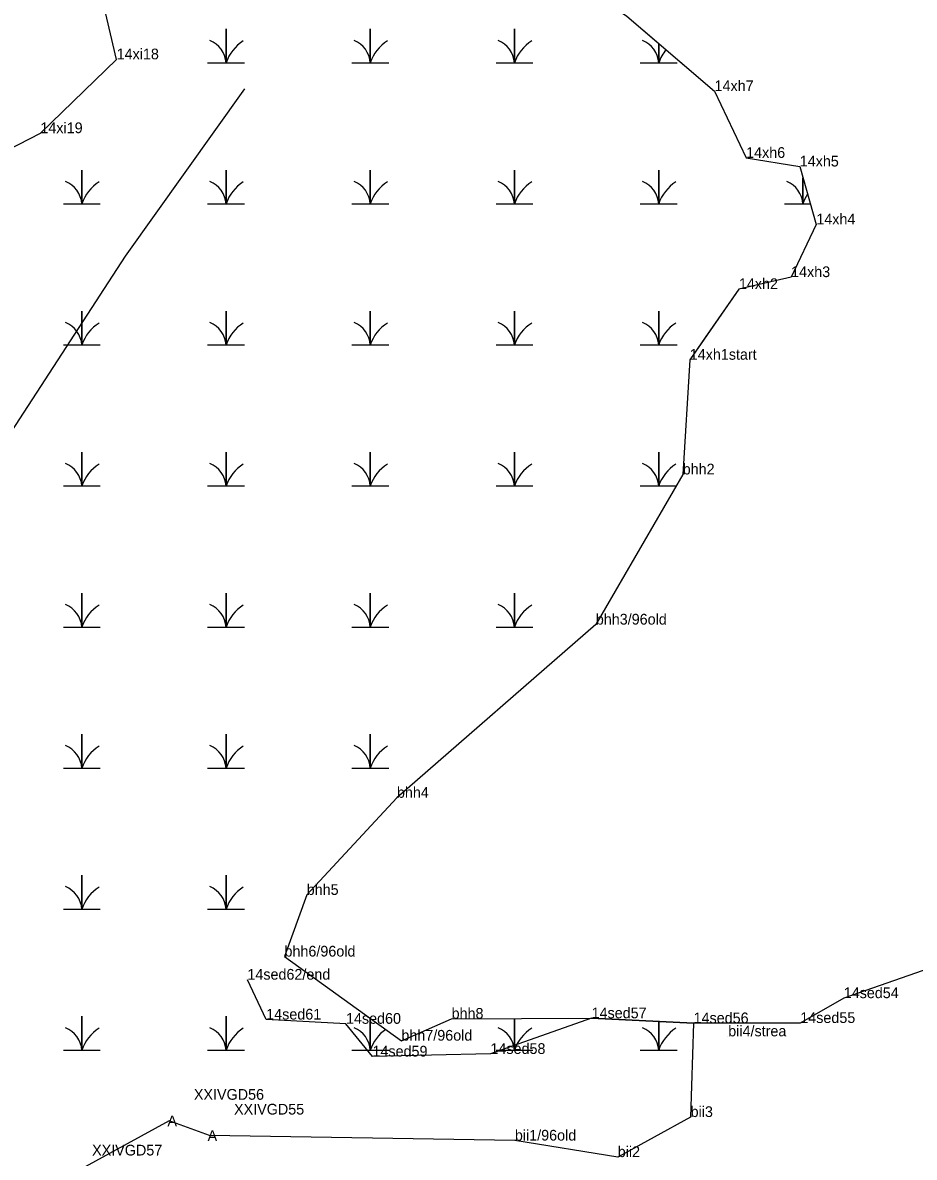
# Model space of a CAD drawing. Extents: x 2072529 to 2268796, y 436423 to 470406.
# Drawn here: x 2264396 to 2264811, y 442700 to 443229 of the extents above; entities that cross this region are included whole.
import ezdxf

# ---------------------------------------------------------------- set-up
doc = ezdxf.new("R2010")
doc.units = 0
for name, color, linetype in [('Exist Environmental Wetland Boundary', 7, 'Continuous'), ('Exist Environmental Wetland Boundary Cogo Comment', 7, 'Continuous'), ('Exist Hydro Jurisdictional Stream or Body of Water NEU Mitigable', 7, 'Continuous'), ('Exist Hydro Jurisdictional Stream or Body of Water NEU Mitigable Cogo Comment', 7, 'Continuous'), ('Exist Hydro Swamp or Marsh', 7, 'Continuous'), ('Old_Level_20', 7, 'Continuous')]:
    doc.layers.add(name, color=color, linetype=linetype)

msp = doc.modelspace()

# ---------------------------------------------------------------- linework, layer by layer
at = {"layer": 'Exist Environmental Wetland Boundary'}
for p, q in [((2264729.53, 443105.02), (2264713.83, 443082.43)), ((2264729.53, 443105.02), (2264713.83, 443082.43)), ((2264729.53, 443105.02), (2264729.53, 443105.02)), ((2264729.53, 443105.02), (2264729.53, 443105.02)), ((2264706.61, 443072.05), (2264703.32, 443018.54)), ((2264703.32, 443018.54), (2264703.32, 443018.54)), ((2264703.32, 443018.54), (2264703.32, 443018.54)), ((2264660.84, 442764.83), (2264660.84, 442764.83)), ((2264660.84, 442764.83), (2264708.4, 442762.51)), ((2264660.84, 442764.83), (2264660.84, 442764.83)), ((2264660.84, 442764.83), (2264708.4, 442762.51)), ((2264625.06, 442707.78), (2264482.6, 442710.08)), ((2264625.06, 442707.78), (2264625.06, 442707.78)), ((2264625.06, 442707.78), (2264625.06, 442707.78))]:
    msp.add_line(p, q, dxfattribs=at)
for points in [[(2264223.31, 443170.74), (2264357.83, 443154.1), (2264403.79, 443177.74), (2264439.35, 443212.19), (2264430.87, 443248.17), (2264398.35, 443264.38), (2264370.42, 443270.46), (2264357.87, 443292.26), (2264333.71, 443322.37), (2264312.34, 443343.4), (2264304.56, 443368.55), (2264308.04, 443398.3), (2264300.86, 443421.03), (2264327.73, 443389.13), (2264364.33, 443371.38), (2264390.73, 443345.82), (2264428.47, 443333.26), (2264464.16, 443339.25), (2264504.52, 443332.09), (2264544.3, 443311.82), (2264566.12, 443299.38), (2264576.72, 443291.89)], [(2264576.72, 443291.89), (2264629.57, 443265.14), (2264677.27, 443232.29), (2264718.18, 443197.36), (2264732.9, 443166.21), (2264757.9, 443162.2), (2264765.63, 443135.17), (2264753.88, 443110.59), (2264729.53, 443105.02), (2264706.61, 443072.05)], [(2264684.77, 443225.89), (2264718.18, 443197.36), (2264732.9, 443166.21), (2264757.9, 443162.2), (2264765.63, 443135.17), (2264753.88, 443110.59), (2264729.53, 443105.02)], [(2264684.77, 443225.89), (2264718.18, 443197.36), (2264732.9, 443166.21), (2264757.9, 443162.2), (2264765.63, 443135.17), (2264753.88, 443110.59), (2264729.53, 443105.02)], [(2264713.83, 443082.43), (2264706.61, 443072.05), (2264703.32, 443018.54)], [(2264713.83, 443082.43), (2264706.61, 443072.05), (2264703.32, 443018.54)], [(2264703.32, 443018.54), (2264662.81, 442948.51), (2264570.06, 442867.71), (2264527.99, 442822.39), (2264517.63, 442793.64), (2264572.14, 442754.39), (2264595.55, 442764.62), (2264660.84, 442764.83)], [(2264703.32, 443018.54), (2264662.81, 442948.51), (2264570.06, 442867.71), (2264527.99, 442822.39), (2264517.63, 442793.64), (2264572.14, 442754.39), (2264595.55, 442764.62), (2264660.84, 442764.83)], [(2264708.4, 442762.51), (2264707, 442718.77), (2264673.03, 442700.08), (2264625.06, 442707.78)], [(2264708.4, 442762.51), (2264707, 442718.77), (2264673.03, 442700.08), (2264625.06, 442707.78)], [(2264482.6, 442710.08), (2264463.87, 442716.97), (2264416.41, 442690.98), (2264411.99, 442670.74), (2264404.35, 442642.44), (2264394.93, 442613.58), (2264355.12, 442625.18), (2264311.19, 442631.38), (2264256.71, 442628.32), (2264237.03, 442538.93), (2264188.47, 442538.55), (2264117.97, 442540.24), (2264079.97, 442475.21), (2264007.54, 442425.75), (2263930.27, 442373.75)]]:
    msp.add_lwpolyline(points, dxfattribs=at)
at = {"layer": 'Exist Hydro Jurisdictional Stream or Body of Water NEU Mitigable'}
for points in [[(2264498.91, 443198.38), (2264443.26, 443120.42), (2264356.45, 442986.77), (2264249.6, 442922.17), (2264209.53, 442888.76), (2264158.34, 442862.03), (2264051.49, 442786.29), (2263986.94, 442728.38), (2263946.87, 442708.33)], [(2264831.95, 442792.83), (2264778.41, 442774.22), (2264758.15, 442762.63), (2264708.4, 442762.51), (2264660.84, 442764.83), (2264613.67, 442748.2), (2264558.65, 442746.99), (2264546.3, 442762.27), (2264509.1, 442764.24), (2264500.33, 442782.84)]]:
    msp.add_lwpolyline(points, dxfattribs=at)
at = {"layer": 'Exist Hydro Swamp or Marsh'}
for points in [[(2264481.79, 443210.57), (2264490.39, 443210.57), (2264490.39, 443226.35), (2264490.39, 443210.57), (2264498.99, 443210.57)], [(2264549.04, 443210.57), (2264557.64, 443210.57), (2264557.64, 443226.35), (2264557.64, 443210.57), (2264566.24, 443210.57)], [(2264616.29, 443210.57), (2264624.89, 443210.57), (2264624.89, 443226.35), (2264624.89, 443210.57), (2264633.49, 443210.57)], [(2264683.54, 443210.57), (2264692.14, 443210.57), (2264692.14, 443219.6)], [(2264692.14, 443219.6), (2264692.14, 443210.57), (2264700.74, 443210.57)], [(2264414.54, 443144.77), (2264423.14, 443144.77), (2264423.14, 443160.55), (2264423.14, 443144.77), (2264431.74, 443144.77)], [(2264481.79, 443144.77), (2264490.39, 443144.77), (2264490.39, 443160.55), (2264490.39, 443144.77), (2264498.99, 443144.77)], [(2264549.04, 443144.77), (2264557.64, 443144.77), (2264557.64, 443160.55), (2264557.64, 443144.77), (2264566.24, 443144.77)], [(2264616.29, 443144.77), (2264624.89, 443144.77), (2264624.89, 443160.55), (2264624.89, 443144.77), (2264633.49, 443144.77)], [(2264683.54, 443144.77), (2264692.14, 443144.77), (2264692.14, 443160.55), (2264692.14, 443144.77), (2264700.74, 443144.77)], [(2264750.79, 443144.77), (2264759.39, 443144.77), (2264759.39, 443156.97)], [(2264759.39, 443156.97), (2264759.39, 443144.77), (2264762.88, 443144.77)], [(2264414.54, 443078.97), (2264423.14, 443078.97), (2264423.14, 443094.75), (2264423.14, 443078.97), (2264431.74, 443078.97)], [(2264481.79, 443078.97), (2264490.39, 443078.97), (2264490.39, 443094.75), (2264490.39, 443078.97), (2264498.99, 443078.97)], [(2264549.04, 443078.97), (2264557.64, 443078.97), (2264557.64, 443094.75), (2264557.64, 443078.97), (2264566.24, 443078.97)], [(2264616.29, 443078.97), (2264624.89, 443078.97), (2264624.89, 443094.75), (2264624.89, 443078.97), (2264633.49, 443078.97)], [(2264683.54, 443078.97), (2264692.14, 443078.97), (2264692.14, 443094.75), (2264692.14, 443078.97), (2264700.74, 443078.97)], [(2264414.54, 443013.17), (2264423.14, 443013.17), (2264423.14, 443028.95), (2264423.14, 443013.17), (2264431.74, 443013.17)], [(2264481.79, 443013.17), (2264490.39, 443013.17), (2264490.39, 443028.95), (2264490.39, 443013.17), (2264498.99, 443013.17)], [(2264549.04, 443013.17), (2264557.64, 443013.17), (2264557.64, 443028.95), (2264557.64, 443013.17), (2264566.24, 443013.17)], [(2264616.29, 443013.17), (2264624.89, 443013.17), (2264624.89, 443028.95), (2264624.89, 443013.17), (2264633.49, 443013.17)], [(2264683.54, 443013.17), (2264692.14, 443013.17), (2264692.14, 443028.95), (2264692.14, 443013.17), (2264700.21, 443013.17)], [(2264414.54, 442947.37), (2264423.14, 442947.37), (2264423.14, 442963.15), (2264423.14, 442947.37), (2264431.74, 442947.37)], [(2264481.79, 442947.37), (2264490.39, 442947.37), (2264490.39, 442963.15), (2264490.39, 442947.37), (2264498.99, 442947.37)], [(2264549.04, 442947.37), (2264557.64, 442947.37), (2264557.64, 442963.15), (2264557.64, 442947.37), (2264566.24, 442947.37)], [(2264616.29, 442947.37), (2264624.89, 442947.37), (2264624.89, 442963.15), (2264624.89, 442947.37), (2264633.49, 442947.37)], [(2264414.54, 442881.57), (2264423.14, 442881.57), (2264423.14, 442897.35), (2264423.14, 442881.57), (2264431.74, 442881.57)], [(2264481.79, 442881.57), (2264490.39, 442881.57), (2264490.39, 442897.35), (2264490.39, 442881.57), (2264498.99, 442881.57)], [(2264549.04, 442881.57), (2264557.64, 442881.57), (2264557.64, 442897.35), (2264557.64, 442881.57), (2264566.24, 442881.57)], [(2264414.54, 442815.77), (2264423.14, 442815.77), (2264423.14, 442831.55), (2264423.14, 442815.77), (2264431.74, 442815.77)], [(2264481.79, 442815.77), (2264490.39, 442815.77), (2264490.39, 442831.55), (2264490.39, 442815.77), (2264498.99, 442815.77)], [(2264414.54, 442749.97), (2264423.14, 442749.97), (2264423.14, 442765.75), (2264423.14, 442749.97), (2264431.74, 442749.97)], [(2264481.79, 442749.97), (2264490.39, 442749.97), (2264490.39, 442765.75), (2264490.39, 442749.97), (2264498.99, 442749.97)], [(2264549.04, 442749.97), (2264557.64, 442749.97), (2264557.64, 442764.83)], [(2264557.64, 442764.83), (2264557.64, 442749.97), (2264566.24, 442749.97)], [(2264616.29, 442749.97), (2264624.89, 442749.97), (2264624.89, 442764.71)], [(2264624.89, 442764.71), (2264624.89, 442749.97), (2264633.49, 442749.97)], [(2264683.54, 442749.97), (2264692.14, 442749.97), (2264692.14, 442763.3)], [(2264692.14, 442763.3), (2264692.14, 442749.97), (2264700.74, 442749.97)]]:
    msp.add_lwpolyline(points, dxfattribs=at)
for centre, radius, start, end in [((2264478.12, 443209.68), 12.3, 4.1403, 67.535), ((2264508.63, 443204.51), 19.22, 122.1274, 161.6222), ((2264545.37, 443209.68), 12.3, 4.1403, 67.535), ((2264575.88, 443204.51), 19.22, 122.1274, 161.6222), ((2264612.62, 443209.68), 12.3, 4.1403, 67.535), ((2264643.13, 443204.51), 19.22, 122.1274, 161.6222), ((2264679.87, 443209.68), 12.3, 4.1403, 67.535), ((2264710.38, 443204.51), 19.22, 140.6165, 161.6222), ((2264410.87, 443143.88), 12.3, 4.1403, 67.535), ((2264441.38, 443138.71), 19.22, 122.1274, 161.6222), ((2264478.12, 443143.88), 12.3, 4.1403, 67.535), ((2264508.63, 443138.71), 19.22, 122.1274, 161.6222), ((2264545.37, 443143.88), 12.3, 4.1403, 67.535), ((2264575.88, 443138.71), 19.22, 122.1274, 161.6222), ((2264612.62, 443143.88), 12.3, 4.1403, 67.535), ((2264643.13, 443138.71), 19.22, 122.1274, 161.6222), ((2264679.87, 443143.88), 12.3, 4.1403, 67.535), ((2264710.38, 443138.71), 19.22, 122.1274, 161.6222), ((2264747.12, 443143.88), 12.3, 4.1403, 67.535), ((2264777.63, 443138.71), 19.22, 146.5823, 161.6222), ((2264410.87, 443078.08), 12.3, 4.1403, 67.535), ((2264478.12, 443078.08), 12.3, 4.1403, 67.535), ((2264545.37, 443078.08), 12.3, 4.1403, 67.535), ((2264612.62, 443078.08), 12.3, 4.1403, 67.535), ((2264679.87, 443078.08), 12.3, 4.1403, 67.535), ((2264441.38, 443072.91), 19.22, 122.1274, 161.6222), ((2264508.63, 443072.91), 19.22, 122.1274, 161.6222), ((2264575.88, 443072.91), 19.22, 122.1274, 161.6222), ((2264643.13, 443072.91), 19.22, 122.1274, 161.6222), ((2264710.38, 443072.91), 19.22, 122.1274, 161.6222), ((2264410.87, 443012.28), 12.3, 4.1403, 67.535), ((2264441.38, 443007.11), 19.22, 122.1274, 161.6222), ((2264478.12, 443012.28), 12.3, 4.1403, 67.535), ((2264508.63, 443007.11), 19.22, 122.1274, 161.6222), ((2264545.37, 443012.28), 12.3, 4.1403, 67.535), ((2264575.88, 443007.11), 19.22, 122.1274, 161.6222), ((2264612.62, 443012.28), 12.3, 4.1403, 67.535), ((2264643.13, 443007.11), 19.22, 122.1274, 161.6222), ((2264679.87, 443012.28), 12.3, 4.1403, 67.535), ((2264710.38, 443007.11), 19.22, 122.1274, 161.6222), ((2264410.87, 442946.48), 12.3, 4.1403, 67.535), ((2264441.38, 442941.31), 19.22, 122.1274, 161.6222), ((2264478.12, 442946.48), 12.3, 4.1403, 67.535), ((2264508.63, 442941.31), 19.22, 122.1274, 161.6222), ((2264545.37, 442946.48), 12.3, 4.1403, 67.535), ((2264575.88, 442941.31), 19.22, 122.1274, 161.6222), ((2264612.62, 442946.48), 12.3, 4.1403, 67.535), ((2264643.13, 442941.31), 19.22, 122.1274, 161.6222), ((2264410.87, 442880.68), 12.3, 4.1403, 67.535), ((2264441.38, 442875.51), 19.22, 122.1274, 161.6222), ((2264478.12, 442880.68), 12.3, 4.1403, 67.535), ((2264508.63, 442875.51), 19.22, 122.1274, 161.6222), ((2264545.37, 442880.68), 12.3, 4.1403, 67.535), ((2264575.88, 442875.51), 19.22, 122.1274, 161.6222), ((2264410.87, 442814.88), 12.3, 4.1403, 67.535), ((2264441.38, 442809.71), 19.22, 122.1274, 161.6222), ((2264478.12, 442814.88), 12.3, 4.1403, 67.535), ((2264508.63, 442809.71), 19.22, 122.1274, 161.6222), ((2264410.87, 442749.08), 12.3, 4.1403, 67.535), ((2264441.38, 442743.91), 19.22, 122.1274, 161.6222), ((2264478.12, 442749.08), 12.3, 4.1403, 67.535), ((2264508.63, 442743.91), 19.22, 122.1274, 161.6222), ((2264545.37, 442749.08), 12.3, 4.1403, 67.535), ((2264575.88, 442743.91), 19.22, 125.0508, 161.6222), ((2264612.62, 442749.08), 12.3, 4.1403, 67.535), ((2264643.13, 442743.91), 19.22, 122.1274, 161.6222), ((2264679.87, 442749.08), 12.3, 4.1403, 67.535), ((2264710.38, 442743.91), 19.22, 122.1274, 161.6222)]:
    msp.add_arc(centre, radius, start, end, dxfattribs=at)
at = {"layer": 'Old_Level_20'}
for p, q in [((2264439.35, 443212.19), (2264439.35, 443212.19)), ((2264718.18, 443197.36), (2264718.18, 443197.36)), ((2264403.79, 443177.74), (2264403.79, 443177.74)), ((2264732.9, 443166.21), (2264732.9, 443166.21)), ((2264757.9, 443162.2), (2264757.9, 443162.2)), ((2264765.63, 443135.17), (2264765.63, 443135.17)), ((2264753.88, 443110.59), (2264753.88, 443110.59)), ((2264729.53, 443105.02), (2264729.53, 443105.02)), ((2264706.61, 443072.05), (2264706.61, 443072.05)), ((2264703.32, 443018.54), (2264703.32, 443018.54)), ((2264662.81, 442948.51), (2264662.81, 442948.51)), ((2264570.06, 442867.71), (2264570.06, 442867.71)), ((2264527.99, 442822.39), (2264527.99, 442822.39)), ((2264517.63, 442793.64), (2264517.63, 442793.64)), ((2264500.33, 442782.84), (2264500.33, 442782.84)), ((2264778.41, 442774.22), (2264778.41, 442774.22)), ((2264509.1, 442764.24), (2264509.1, 442764.24)), ((2264546.3, 442762.27), (2264546.3, 442762.27)), ((2264595.55, 442764.62), (2264595.55, 442764.62)), ((2264660.84, 442764.83), (2264660.84, 442764.83)), ((2264708.4, 442762.51), (2264708.4, 442762.51)), ((2264758.15, 442762.63), (2264758.15, 442762.63)), ((2264724.06, 442756.4), (2264724.06, 442756.4)), ((2264572.14, 442754.39), (2264572.14, 442754.39)), ((2264558.65, 442746.99), (2264558.65, 442746.99)), ((2264613.67, 442748.2), (2264613.67, 442748.2)), ((2264707, 442718.77), (2264707, 442718.77)), ((2264625.06, 442707.78), (2264625.06, 442707.78)), ((2264673.03, 442700.08), (2264673.03, 442700.08))]:
    msp.add_line(p, q, dxfattribs=at)

# ---------------------------------------------------------------- texts
at = {"layer": 'Exist Environmental Wetland Boundary Cogo Comment'}
for s, p in [('14xi18', (2264439.35, 443212.19)), ('14xh7', (2264718.18, 443197.36)), ('14xi19', (2264403.79, 443177.74)), ('14xh6', (2264732.9, 443166.21)), ('14xh5', (2264757.9, 443162.2)), ('14xh4', (2264765.63, 443135.17)), ('14xh3', (2264753.88, 443110.59)), ('14xh2', (2264729.53, 443105.02)), ('14xh1start', (2264706.61, 443072.05)), ('bhh2', (2264703.32, 443018.54)), ('bhh3/96old', (2264662.81, 442948.51)), ('bhh4', (2264570.06, 442867.71)), ('bhh5', (2264527.99, 442822.39)), ('bhh6/96old', (2264517.63, 442793.64)), ('bii4/strea', (2264724.55, 442756.4)), ('XXIVGD56 ', (2264475.38, 442726.82)), ('XXIVGD55 ', (2264494.11, 442719.92)), ('bii3', (2264707, 442718.77)), ('bii1/96old', (2264625.06, 442707.78)), ('XXIVGD57 ', (2264427.92, 442700.82)), ('bii2', (2264673.03, 442700.08))]:
    msp.add_text(s, height=5, dxfattribs=at).set_placement(p)
at = {"layer": 'Exist Hydro Jurisdictional Stream or Body of Water NEU Mitigable Cogo Comment'}
for s, p in [('14sed62/end', (2264500.33, 442782.84)), ('14sed54', (2264778.41, 442774.22)), ('14sed61', (2264509.1, 442764.24)), ('14sed60', (2264546.3, 442762.27)), ('bhh8', (2264595.55, 442764.62)), ('14sed57', (2264660.84, 442764.83)), ('14sed56', (2264708.4, 442762.51)), ('14sed55', (2264758.15, 442762.63)), ('bhh7/96old', (2264572.14, 442754.39)), ('14sed59', (2264558.65, 442746.99)), ('14sed58', (2264613.67, 442748.2))]:
    msp.add_text(s, height=5, dxfattribs=at).set_placement(p)
at = {"layer": 'Old_Level_20'}
for p in [(2264463.04, 442714.47), (2264481.77, 442707.58)]:
    msp.add_text('A', height=5, dxfattribs=at).set_placement(p)

doc.saveas('drawing.dxf')
